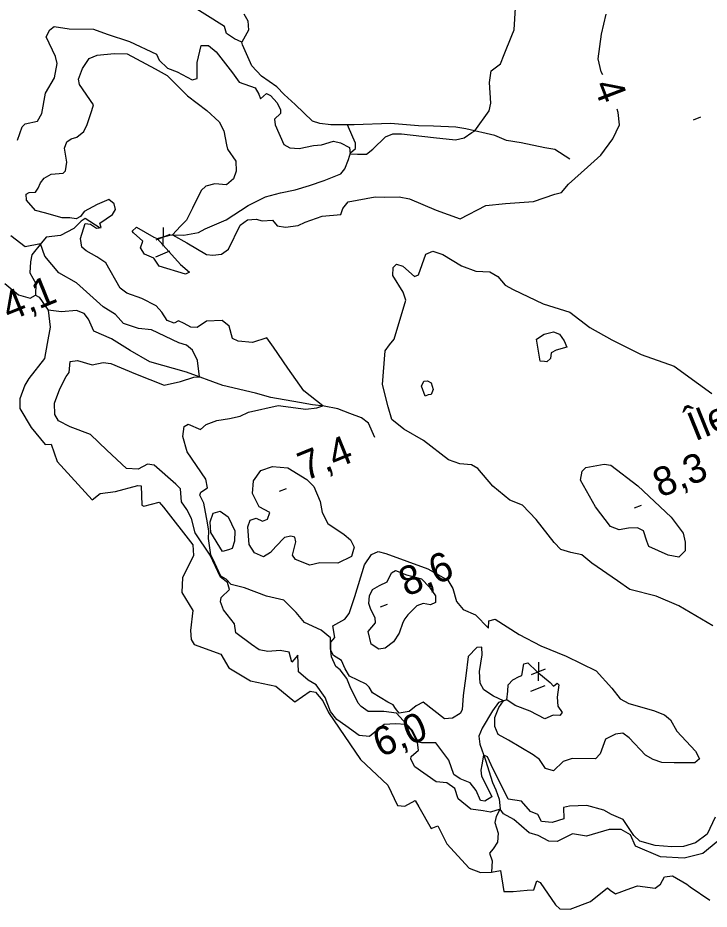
# Model space of a CAD drawing. Extents: x 362852 to 366875, y 5563573 to 5566479.
# Drawn here: x 363858.2 to 363952.4, y 5563916.2 to 5564037.7 of the extents above; entities that cross this region are included whole.
import ezdxf

# ---------------------------------------------------------------- set-up
doc = ezdxf.new("R2010")
doc.units = 0
for name, color, linetype in [('Niveau 2', 7, 'Continuous'), ('Niveau 3', 7, 'Continuous'), ('Niveau 4', 7, 'Continuous'), ('Niveau 8', 7, 'Continuous')]:
    doc.layers.add(name, color=color, linetype=linetype)

msp = doc.modelspace()

# ---------------------------------------------------------------- linework, layer by layer
at = {"layer": 'Niveau 2'}
for points in [[(363924.47, 5564032.7), (363925.52, 5564035.28), (363925.83, 5564036.03), (363926, 5564039.05)], [(363937.89, 5564029.9), (363937.69, 5564030.31), (363937.26, 5564032.07), (363937.72, 5564035.46), (363938.34, 5564038.16)], [(363858.14, 5564020.99), (363858.76, 5564022.81), (363859.2, 5564023.25), (363860.88, 5564023.58), (363861.44, 5564024.63), (363861.96, 5564027.42), (363863.16, 5564029.49), (363863.52, 5564031.46), (363863.3, 5564032.43), (363862.05, 5564035.11), (363862.53, 5564036.06), (363863.15, 5564036.51), (363865.18, 5564036.17), (363868.51, 5564036.13), (363870.36, 5564035.47), (363873.42, 5564034.44), (363877.09, 5564032.72), (363877.43, 5564031.92), (363878.57, 5564030.83), (363879.91, 5564030.33), (363881.94, 5564029.24), (363882.62, 5564029.4), (363882.64, 5564031.6), (363883.18, 5564033.9), (363884.16, 5564033.93), (363885.22, 5564033.06), (363887.43, 5564030.17), (363888.34, 5564028.92), (363890.54, 5564028.15), (363891.03, 5564027.29), (363891.24, 5564026.63), (363892.06, 5564027.35), (363892.62, 5564027.08), (363893.53, 5564026.09), (363893.99, 5564025.15), (363893.96, 5564024.64), (363893.15, 5564023.86), (363893.23, 5564023.08), (363894.41, 5564020.44), (363895.23, 5564019.97), (363896.52, 5564019.88), (363898.48, 5564020.27), (363899.58, 5564020.36), (363901.19, 5564020.85), (363902.16, 5564020.63), (363903.36, 5564020), (363903.48, 5564019.15), (363904.49, 5564019.1), (363905.68, 5564019.1), (363906.58, 5564019.79), (363908.27, 5564021.44), (363909.28, 5564021.87), (363910.47, 5564021.87), (363914.82, 5564021.37), (363917.82, 5564021.07), (363919.03, 5564021.33), (363920.04, 5564022.06), (363920.45, 5564022.27), (363922.43, 5564025.01), (363922.63, 5564026.04), (363922.45, 5564028.85), (363922.71, 5564030.46), (363923.94, 5564031.42), (363924.47, 5564032.7)], [(363899.74, 5563984.81), (363897.14, 5563986.85), (363894.97, 5563989.94), (363893.01, 5563992.81), (363892.11, 5563994.06), (363890.18, 5563993.44), (363888.23, 5563993.62), (363887.45, 5563993.98), (363887, 5563995.66), (363886.04, 5563996.45), (363883.89, 5563996.36), (363882.64, 5563995.46), (363881.74, 5563995.52), (363880.84, 5563996.02), (363880.06, 5563996.38), (363879.5, 5563996.08), (363878.54, 5563996.43), (363877.82, 5563997.56), (363877.02, 5563998.42), (363875.09, 5563999.42), (363873.02, 5564000.18), (363872.11, 5564000.86), (363870.17, 5564004.3), (363868.95, 5564005.1), (363867.48, 5564005.92), (363866.9, 5564006.43), (363866.72, 5564007.6), (363867.37, 5564009.63), (363868.09, 5564009.56), (363868.88, 5564009.01), (363869.53, 5564009.1), (363869.34, 5564009.71), (363871.09, 5564010.88), (363871.5, 5564011.56), (363871.29, 5564012.34), (363870.56, 5564012.91), (363869.01, 5564012.26), (363867.24, 5564011.27), (363866.71, 5564010.6), (363866.14, 5564010.3), (363865.27, 5564010.44), (363864.21, 5564010.43), (363861.8, 5564011.11), (363860.61, 5564011.42), (363859.38, 5564012.85), (363859.31, 5564013.63), (363859.71, 5564013.86), (363860.57, 5564013.91), (363860.96, 5564014.45), (363861.27, 5564015.2), (363861.75, 5564015.84), (363862.72, 5564016.38), (363864.36, 5564016.5), (363864.66, 5564016.82), (363864.84, 5564018.02), (363864.55, 5564019.9), (363864.87, 5564020.79), (363865.44, 5564021.21), (363866.23, 5564021.42), (363867.16, 5564022.19), (363867.64, 5564023.14), (363868.28, 5564025.04), (363868.51, 5564025.82), (363866.6, 5564028.59), (363866.47, 5564029.34), (363867, 5564030.76), (363867.92, 5564032.15), (363868.98, 5564032.59), (363871.32, 5564032.83), (363873.1, 5564032.76), (363876.9, 5564030.73), (363878.52, 5564029.84), (363881.31, 5564027.07), (363883.92, 5564025.04), (363885.62, 5564023.5), (363886.27, 5564022.27), (363886.63, 5564020.36), (363886.75, 5564019.78), (363887.88, 5564018.13), (363887.95, 5564016.78), (363887.57, 5564015.75), (363886.61, 5564014.9), (363885.04, 5564015.06), (363883.81, 5564014.73), (363883.17, 5564014.15), (363882, 5564011.72), (363881.18, 5564010.12), (363880.34, 5564009.27), (363879.26, 5564008.11), (363881.23, 5564007.01), (363883.89, 5564005.44), (363884.74, 5564005.35), (363885.94, 5564005.48), (363886.91, 5564006.14), (363888.47, 5564009.43), (363889.48, 5564010.16), (363890.64, 5564010.22), (363891.48, 5564010.01), (363892.88, 5564010.09), (363893.51, 5564009.35), (363894.66, 5564009.15)], [(363894.66, 5564009.15), (363896.38, 5564009.37), (363897.36, 5564009.85), (363899.67, 5564010.63), (363902.19, 5564010.88), (363902.47, 5564011.69), (363903.21, 5564012.62), (363906.87, 5564013.28), (363908.13, 5564013.25), (363910.13, 5564013.28), (363911.56, 5564013), (363915.2, 5564011.47), (363918.46, 5564010.27), (363921.94, 5564012.11), (363924.65, 5564012.37), (363928.46, 5564012.66), (363931.37, 5564013.64), (363932.27, 5564013.89), (363933.24, 5564014.99), (363935.83, 5564017.32), (363937.64, 5564018.96), (363939.26, 5564021.21), (363940.16, 5564023.09), (363940.01, 5564024.78), (363939.85, 5564025.25)], [(363880.14, 5563993.38), (363876.38, 5563995.18), (363874.63, 5563995.32), (363872.58, 5563996.02), (363871.49, 5563997.26), (363869.8, 5563998.3), (363866.18, 5564001.55), (363863.79, 5564002.92), (363861.84, 5564005.18), (363861.27, 5564006.86), (363859.16, 5564006.49), (363857.21, 5564007.99)], [(363931.27, 5563966.2), (363928.84, 5563969.3), (363926.95, 5563971.26), (363925.22, 5563971.97), (363922.92, 5563973.87), (363920.86, 5563976.26), (363920.02, 5563976.78), (363918.4, 5563976.91), (363916.86, 5563977.45), (363913.45, 5563980.07), (363910.79, 5563981.64), (363909.17, 5563982.96), (363908.64, 5563984.68), (363907.86, 5563987.72), (363908.24, 5563992.32), (363908.83, 5563993.13), (363909.45, 5563993.89), (363911.04, 5563999.19), (363910.7, 5564000.29), (363909.3, 5564002.58), (363909.35, 5564003.66), (363909.79, 5564004.1), (363910.65, 5564003.83), (363912.23, 5564002.44), (363912.77, 5564002.66), (363913.78, 5564005.46), (363914.73, 5564005.86), (363916.1, 5564005.44), (363918.63, 5564003.88), (363920.62, 5564003.15), (363922.52, 5564003.08), (363923.61, 5564002.41), (363924.6, 5564001.26), (363925.67, 5564000.65), (363929.79, 5563998.7), (363933.39, 5563997.58), (363936.14, 5563995.49), (363939.15, 5563993.82), (363943.12, 5563991.8), (363947.61, 5563990.19), (363950.93, 5563987.78), (363952.78, 5563986.49)], [(363929.36, 5563990.9), (363928.86, 5563993.88), (363929.93, 5563994.58), (363931.17, 5563994.91), (363931.99, 5563994.57), (363932.63, 5563993.65), (363932.99, 5563992.8), (363931.54, 5563992.38), (363930.87, 5563992.04), (363930.77, 5563991.25), (363930.28, 5563990.79), (363929.95, 5563990.84), (363929.36, 5563990.9)], [(363938.76, 5563927.06), (363935.7, 5563926.15), (363933.75, 5563926.46), (363931.67, 5563925.45), (363930.53, 5563925.48), (363929.08, 5563926.25), (363927.86, 5563926.61), (363925.78, 5563928.43), (363924.38, 5563929.22), (363923.91, 5563929.84), (363922.61, 5563929.42), (363921.59, 5563929.61), (363919.92, 5563929.85), (363918.2, 5563931.26), (363917.75, 5563932.64), (363916.66, 5563933.44), (363915.17, 5563933.56), (363912.3, 5563935.61), (363911.74, 5563936.64), (363911.77, 5563937.02), (363912.78, 5563937.89), (363912.67, 5563938.91), (363911.87, 5563940.51), (363911.07, 5563941.37), (363909.65, 5563941.46), (363908.12, 5563941.38), (363907.28, 5563940.71), (363906.12, 5563939.73), (363904.68, 5563939.87), (363902.88, 5563941.18), (363901.64, 5563942.04), (363900.81, 5563943.13), (363900.05, 5563945.07), (363898.85, 5563946.76), (363897.75, 5563947.43), (363896.45, 5563948.57), (363896.32, 5563950.84), (363895.53, 5563949.88), (363895.15, 5563951.22), (363893.93, 5563951.46), (363892.23, 5563951.31), (363891.06, 5563951.57), (363890.02, 5563952.26), (363887.9, 5563953.88), (363887.69, 5563955.11), (363886.21, 5563956.99), (363885.82, 5563958.08), (363885.88, 5563958.67), (363887.04, 5563959.79), (363886.77, 5563960.74), (363885.78, 5563961.45), (363884.4, 5563964.44), (363882.37, 5563967.48), (363881.86, 5563969.46), (363881.21, 5563970.69), (363880.48, 5563971.7), (363880.36, 5563973.47), (363879.7, 5563974.13), (363876.74, 5563976.71), (363875.87, 5563976.84), (363874.58, 5563976.18), (363872.98, 5563976.26), (363870.3, 5563978.77), (363868.09, 5563980.91), (363865.33, 5563981.94), (363863.73, 5563982.77), (363863.24, 5563983.63), (363863.16, 5563985.17), (363863.91, 5563987.11), (363864.77, 5563988.79), (363865.17, 5563989.34), (363865.3, 5563990.83), (363866.29, 5563991), (363868.3, 5563990.4), (363869.79, 5563990.72), (363870.85, 5563990.59), (363874.2, 5563989.18), (363878.11, 5563987.63), (363880.34, 5563988.13), (363882.17, 5563988.71), (363882.93, 5563988.75), (363882.65, 5563990.98), (363882, 5563992.4), (363881.16, 5563993.05), (363880.14, 5563993.38)], [(363913.71, 5563986.13), (363913.21, 5563987.48), (363913.49, 5563988.16), (363914.03, 5563988.2), (363914.5, 5563987.96), (363914.78, 5563987.02), (363914.5, 5563986.34), (363914.08, 5563986.29), (363913.71, 5563986.13)], [(363900.77, 5563953.19), (363899.52, 5563954.23), (363897.26, 5563955.29), (363896.13, 5563956.63), (363894.41, 5563958.34), (363892.07, 5563958.86), (363889.09, 5563959.99), (363887.26, 5563960.47), (363886.59, 5563961.19), (363885.86, 5563961.57), (363885.05, 5563963.36), (363884.5, 5563964.51), (363884.15, 5563966.73), (363884.22, 5563967.71), (363884.04, 5563968.88), (363883.55, 5563971.55), (363882.97, 5563972.63), (363883.1, 5563973.06), (363884.05, 5563973.64), (363883.81, 5563974.79), (363881.24, 5563978.53), (363880.68, 5563980.61), (363880.85, 5563982), (363881.41, 5563982.3), (363883.09, 5563981.57), (363883.86, 5563982.26), (363885.32, 5563982.82), (363887.02, 5563983.09), (363888.46, 5563983.38), (363889.61, 5563983.93), (363893.67, 5563984.83), (363897.44, 5563984.34), (363898.93, 5563984.53), (363899.74, 5563984.81)], [(363891.68, 5563964.23), (363890.45, 5563964.78), (363889.72, 5563965.91), (363889.52, 5563968.33), (363889.84, 5563969.21), (363890.66, 5563969.49), (363891.51, 5563969.1), (363892.22, 5563969.34), (363892.52, 5563970.27), (363891.07, 5563971.04), (363890.18, 5563972.85), (363890.32, 5563974.6), (363891.29, 5563976.01), (363892.88, 5563976.55), (363894.96, 5563976.36), (363897.56, 5563974.77), (363898.53, 5563973.8), (363899.38, 5563971.78), (363899.64, 5563970.27), (363900.44, 5563968.79), (363902.64, 5563967.28), (363903.52, 5563966.53), (363904, 5563965.54), (363903.66, 5563964.27), (363901.79, 5563963.36), (363899.34, 5563963.39), (363897.98, 5563963.07), (363896.02, 5563963.87), (363895.59, 5563964.44), (363896.07, 5563966.27), (363895.93, 5563966.9), (363895.37, 5563967.04), (363894.51, 5563966.86), (363893.34, 5563965.62), (363892.62, 5563964.82), (363891.68, 5563964.23)], [(363938.95, 5563968.36), (363936.89, 5563971.05), (363934.86, 5563974.69), (363935.09, 5563975.91), (363935.57, 5563976.42), (363938.07, 5563976.85), (363938.99, 5563976.73), (363942.67, 5563973.91), (363947.2, 5563969.65), (363948.86, 5563967.47), (363949.14, 5563966.22), (363949.14, 5563965.03), (363948.26, 5563964.16), (363946.83, 5563964.44), (363944.16, 5563965.62), (363943.9, 5563966.38), (363943.45, 5563967.75), (363942.65, 5563968.17), (363941.41, 5563968.14), (363940.13, 5563967.92), (363938.95, 5563968.36)], [(363886.07, 5563964.94), (363884.49, 5563967.52), (363884.38, 5563968.98), (363884.82, 5563970.16), (363885.76, 5563970.43), (363886.83, 5563969.69), (363887.76, 5563967.77), (363887.72, 5563966.38), (363887.39, 5563965.37), (363886.91, 5563965.17), (363886.07, 5563964.94)], [(363952.92, 5563954.8), (363948.27, 5563957.54), (363945.16, 5563958.85), (363941.58, 5563959.78), (363939.9, 5563960.95), (363936.4, 5563963.35), (363935.05, 5563964.48), (363933.53, 5563964.83), (363932.18, 5563965.21), (363931.27, 5563966.2)], [(363901.36, 5563953.24), (363901.12, 5563954.83), (363902.76, 5563955.71), (363903.35, 5563956.52), (363904.12, 5563958.84), (363905.44, 5563963.15), (363906.36, 5563964.53), (363907.31, 5563964.93), (363908.35, 5563964.68), (363914.05, 5563962.58), (363916.76, 5563961.03), (363917.48, 5563959.9), (363917.96, 5563958.16), (363918.87, 5563957.05), (363920.55, 5563956.31), (363922.32, 5563954.49), (363922.38, 5563955.52), (363923.22, 5563955.75), (363926.49, 5563953.63), (363929.44, 5563952.11), (363932.9, 5563950.7), (363937, 5563948.67), (363939.12, 5563946.31), (363940.29, 5563944.87), (363941.43, 5563944.22), (363944.83, 5563943.28), (363946.31, 5563942.71), (363947.12, 5563941.99), (363948, 5563940.49), (363950.53, 5563937.74), (363951.08, 5563936.72), (363950.45, 5563936.14), (363947.64, 5563936.15), (363945.93, 5563936.18), (363944.75, 5563936.62), (363943.7, 5563937.18), (363941.51, 5563939.57), (363940.62, 5563940.2), (363939.61, 5563940.08), (363938.28, 5563939.4), (363937.55, 5563937.4), (363936.91, 5563936.7), (363933.71, 5563936.73), (363932.5, 5563936.34), (363931.18, 5563935.04), (363930.09, 5563935.39), (363929.27, 5563936.61), (363928.43, 5563937.26), (363925.03, 5563939.26), (363923.66, 5563940), (363923.19, 5563941.11), (363923.17, 5563942.35), (363923.72, 5563943.71), (363924.36, 5563944.59), (363923.02, 5563945.23), (363921.71, 5563946.12), (363921.2, 5563947.03), (363921.1, 5563948.61), (363921.46, 5563950.88), (363921.4, 5563951.92), (363920.72, 5563951.89), (363919.56, 5563950.65), (363919.23, 5563948.01), (363918.85, 5563945.35), (363918.74, 5563943.37), (363918.45, 5563942.87), (363917.41, 5563942.24), (363916.32, 5563942.16), (363913.42, 5563944.44), (363912.47, 5563943.92), (363911.49, 5563943.13), (363910.14, 5563942.93), (363909.63, 5563943.54), (363909.34, 5563944.04), (363908.62, 5563944.42), (363906.53, 5563945.67), (363906.07, 5563946.48), (363905.66, 5563946.86), (363903.38, 5563947.97), (363902.78, 5563948.96), (363902.31, 5563950.08), (363901.19, 5563950.8), (363900.85, 5563951.47), (363900.82, 5563952.58), (363901.36, 5563953.24)], [(363910.65, 5563955.27), (363910.14, 5563953.81), (363909.39, 5563952.62), (363908.25, 5563951.77), (363907.37, 5563951.64), (363906.33, 5563952.33), (363905.93, 5563954.03), (363906.93, 5563955.21), (363906.88, 5563955.93), (363906.28, 5563957.05), (363906, 5563957.87), (363906.12, 5563958.92), (363906.51, 5563959.77), (363907.48, 5563960.3), (363908.51, 5563960.8), (363909.11, 5563962.05), (363909.67, 5563962.35), (363911.16, 5563961.78), (363913.2, 5563961.21), (363914.29, 5563960.11), (363915.11, 5563958.89), (363915.11, 5563958.02), (363914.44, 5563957.68), (363913.42, 5563957.87), (363912.55, 5563957.57), (363911.34, 5563956.31), (363910.94, 5563955.77), (363910.65, 5563955.27)], [(363953.2, 5563928.74), (363952.12, 5563926.41), (363950.54, 5563925.24), (363948.88, 5563924.73), (363947.33, 5563924.7), (363945.06, 5563924.88), (363942.93, 5563925.48), (363942.11, 5563926.26), (363940.7, 5563928.42), (363939.09, 5563929.13), (363938.04, 5563929.69), (363935.71, 5563930.33), (363933.37, 5563930.23), (363932.56, 5563930.07), (363932.59, 5563928.52), (363930.98, 5563928.03), (363929.54, 5563928.18), (363929.03, 5563929.09), (363928.03, 5563929.54), (363926.83, 5563930.92), (363925.01, 5563931.22), (363924.67, 5563931.89), (363922.98, 5563935.31), (363922.21, 5563936.99), (363921.65, 5563937.2), (363921.42, 5563935.9), (363921.29, 5563935.16), (363921.39, 5563934.33), (363922.56, 5563932), (363922.76, 5563931.52), (363921.81, 5563930.94), (363921.22, 5563931), (363920.64, 5563932.38), (363919.83, 5563933.42), (363918.47, 5563933.97), (363917.61, 5563934.55), (363916.91, 5563936.51), (363915.15, 5563938.9), (363913.21, 5563938.9), (363912.75, 5563938.95), (363912.25, 5563940), (363911.95, 5563940.56), (363911.16, 5563941.41), (363911.16, 5563941.41), (363909.78, 5563942.9), (363908.04, 5563943.17), (363905.92, 5563943.16), (363904.96, 5563943.81), (363904.57, 5563944.28), (363903.45, 5563946.5), (363903.04, 5563947.64), (363902.11, 5563948.81), (363901.54, 5563949.26), (363900.91, 5563950.62), (363900.8, 5563951.77), (363900.77, 5563953.19)], [(363963.97, 5563932.47), (363963.55, 5563933.09), (363962.42, 5563933.69), (363961.27, 5563933.89), (363957.43, 5563932.15), (363954.49, 5563930.48), (363954.4, 5563929.37), (363955.22, 5563926.96), (363953.59, 5563925.46), (363951.54, 5563923.78), (363948.99, 5563923.15), (363945.77, 5563923.36), (363942.34, 5563924.8), (363941.69, 5563926.35), (363940.39, 5563927.06), (363938.76, 5563927.06)]]:
    msp.add_lwpolyline(points, dxfattribs=at)
at = {"layer": 'Niveau 3'}
for p, q in [((363950.26, 5564023.79), (363951.24, 5564024.18)), ((363877.99, 5564009.09), (363877.94, 5564006.57)), ((363877.05, 5564007.41), (363878.94, 5564008.2)), ((363876.97, 5564005.13), (363878.91, 5564005.92)), ((363893.85, 5563973.17), (363894.81, 5563973.56)), ((363942.23, 5563970.89), (363943.19, 5563971.28)), ((363907.6, 5563957.39), (363908.58, 5563957.78)), ((363929.13, 5563949.87), (363929.08, 5563947.35)), ((363928.19, 5563948.19), (363930.08, 5563948.98)), ((363928.11, 5563945.91), (363930.05, 5563946.7))]:
    msp.add_line(p, q, dxfattribs=at)
at = {"layer": 'Niveau 4'}
for points in [[(363888.98, 5564038.23), (363889.52, 5564037.26), (363889.61, 5564035.98), (363888.73, 5564034.35), (363887.72, 5564034.81), (363886.6, 5564035.53), (363886.33, 5564036.48), (363880.6, 5564040.11)], [(363933.4, 5564018.42), (363931.36, 5564019.74), (363929.99, 5564019.97), (363926.79, 5564020.65), (363924.8, 5564020.97), (363923.17, 5564021.63), (363919.22, 5564022.56), (363917.87, 5564022.79), (363914.81, 5564022.93), (363912.79, 5564022.96), (363908.96, 5564023.27), (363904.01, 5564023.12), (363903.09, 5564023.12), (363900.85, 5564023.12), (363899.36, 5564023.28), (363898.35, 5564023.61), (363895.99, 5564025.85), (363894.47, 5564027.25), (363893.48, 5564028.28), (363891.4, 5564029.74), (363890.07, 5564031.16), (363888.81, 5564034.02), (363888.73, 5564034.35)], [(363877.16, 5564007.62), (363879.08, 5564008.12), (363880.79, 5564008.06), (363882.8, 5564008.42), (363883.71, 5564008.93), (363886.56, 5564010.14), (363889.56, 5564012.09), (363891.94, 5564013.28), (363893.97, 5564013.82), (363895.96, 5564014.24), (363897.92, 5564014.84), (363899.91, 5564015.52), (363902.19, 5564016.4), (363902.75, 5564017.09), (363903.26, 5564018.38), (363903.51, 5564019.27), (363904.22, 5564019.89), (363904.22, 5564020.58), (363903.84, 5564021.43), (363903.09, 5564023.12)], [(363869.42, 5564009.01), (363867.36, 5564010.34), (363866.82, 5564009.99), (363865.83, 5564008.95), (363863.98, 5564008), (363862.05, 5564007.78), (363861.41, 5564007.03), (363860.08, 5564005.38), (363859.91, 5564004.41), (363859.81, 5564002.95), (363860.65, 5564001.47), (363860.57, 5563999.9)], [(363874.34, 5564009.13), (363876.71, 5564007.81), (363877.16, 5564007.62), (363880.34, 5564004.08), (363881.59, 5564003.04), (363881.03, 5564002.74), (363877.43, 5564003.85), (363876.72, 5564004.93), (363875.44, 5564005.46), (363874.88, 5564006.35), (363875.2, 5564007.23), (363873.95, 5564008.4), (363873.74, 5564008.62), (363874.34, 5564009.13)], [(363856.39, 5564001.47), (363858.29, 5563999.94), (363859.87, 5563999.48), (363860.57, 5563999.9), (363861.07, 5563999.6), (363862.3, 5563997.86), (363862.59, 5563995.53), (363862.16, 5563993.28), (363861.81, 5563991.25), (363859.69, 5563988.53), (363859.14, 5563987.61), (363858.47, 5563985.76), (363858.46, 5563984.44), (363859.98, 5563981.87), (363861.9, 5563979.54), (363862.7, 5563979.56), (363863.56, 5563977.22), (363868.33, 5563972), (363869.42, 5563972.84), (363871.49, 5563973.14), (363874.55, 5563973.93), (363874.99, 5563973.92), (363875.1, 5563971.27), (363875.35, 5563971.12), (363877.44, 5563971.69), (363878.04, 5563971), (363882.01, 5563965.88), (363882.12, 5563964.42), (363881.38, 5563962.91), (363880.63, 5563961.4), (363880.55, 5563959.36), (363882.02, 5563956.9), (363881.71, 5563954.2), (363881.78, 5563952.97), (363882.21, 5563952.27), (363885.83, 5563950.97), (363886.93, 5563949.1), (363889.87, 5563947.32), (363893.32, 5563946.58), (363895.91, 5563944.46), (363898, 5563945.91), (363898.74, 5563945.78), (363899.73, 5563944.62), (363900.53, 5563943.01), (363904.86, 5563936.6), (363908.59, 5563933.09), (363909.94, 5563930.33), (363910.92, 5563930.23), (363912.35, 5563931.02), (363912.84, 5563930.16), (363914.51, 5563927.22), (363915.44, 5563927.55), (363916.66, 5563925.11), (363919.68, 5563921.79), (363921.25, 5563921.2), (363922.73, 5563921.25), (363923.96, 5563921.46), (363924.4, 5563918.63), (363925.67, 5563918.6), (363927.6, 5563918.78), (363928.51, 5563918.85), (363928.93, 5563920.09), (363929.36, 5563919.83), (363931.44, 5563916.81), (363932.05, 5563916.25), (363933.45, 5563916.21), (363936.22, 5563917.25), (363938.52, 5563919.1), (363938.89, 5563918.82), (363939.61, 5563918.3), (363941.73, 5563919.07)], [(363906.85, 5563980.47), (363905.95, 5563982.42), (363905.03, 5563983.18), (363903.41, 5563983.75), (363901.78, 5563984.4), (363899.95, 5563984.78), (363898.34, 5563984.94), (363896.56, 5563985.25), (363892.67, 5563985.95), (363890.57, 5563986.51), (363886.12, 5563987.59), (363881.17, 5563989.39), (363876.16, 5563990.79), (363873.5, 5563992.35), (363870.94, 5563993.95), (363868.54, 5563994.99), (363867.82, 5563996.6), (363867.2, 5563997.37), (363866.16, 5563997.78), (363864.15, 5563997.61), (363862.3, 5563997.86)], [(363924.84, 5563944.75), (363924.97, 5563945.93), (363924.99, 5563946.76), (363925.63, 5563947.46), (363926.51, 5563947.9), (363926.89, 5563948.05), (363927.15, 5563949.66), (363927.67, 5563949.76), (363928.91, 5563948.59), (363930.72, 5563947.1), (363931.18, 5563946.61), (363931.7, 5563947.01), (363931.91, 5563946.79), (363931.7, 5563945.08), (363931.77, 5563943.86), (363932.38, 5563942.99), (363932.05, 5563942.6), (363931.15, 5563942.66), (363929.98, 5563942.17), (363927.99, 5563943.2), (363925.97, 5563943.98), (363924.84, 5563944.75)], [(363924.84, 5563944.75), (363923.71, 5563944.36), (363922.88, 5563943.22), (363921.48, 5563940.89), (363921.02, 5563939.78), (363921.13, 5563938.68), (363921.9, 5563936.5), (363922.88, 5563933.49), (363923.31, 5563932.48), (363923.79, 5563931.18), (363923.93, 5563929.88), (363923.35, 5563928.86), (363923.21, 5563928.01), (363923.66, 5563926.57), (363923.53, 5563925.34), (363922.97, 5563924.43), (363922.45, 5563923.86), (363922.82, 5563922.81), (363922.73, 5563921.25)], [(363941.73, 5563919.07), (363942.61, 5563919.38), (363945.05, 5563919.08), (363945.76, 5563919.63), (363946.29, 5563920.61), (363947.42, 5563920.77), (363949.34, 5563919.63), (363949.81, 5563919.26), (363952.47, 5563917.43)]]:
    msp.add_lwpolyline(points, dxfattribs=at)

# ---------------------------------------------------------------- texts
at = {"layer": 'Niveau 2'}
msp.add_text('4', height=3.93, rotation=290.9556, dxfattribs=at).set_placement((363936.57, 5564028.49))
at = {"layer": 'Niveau 3'}
for s, rotation, p in [('    4,1', 22.0899, (363851.58, 5563994.1)), ('7,4  ', 22.09, (363897.36, 5563974.53)), ('8,3  ', 22.09, (363945.74, 5563972.25)), ('8,6  ', 22.09, (363911.12, 5563958.76)), ('    6,0', 22.0899, (363902.16, 5563934.66))]:
    msp.add_text(s, height=3.93, rotation=rotation, dxfattribs=at).set_placement(p)
at = {"layer": 'Niveau 8'}
msp.add_text('Île', height=3.93, rotation=22.09, dxfattribs=at).set_placement((363950.47, 5563979.94))

doc.saveas('drawing.dxf')
